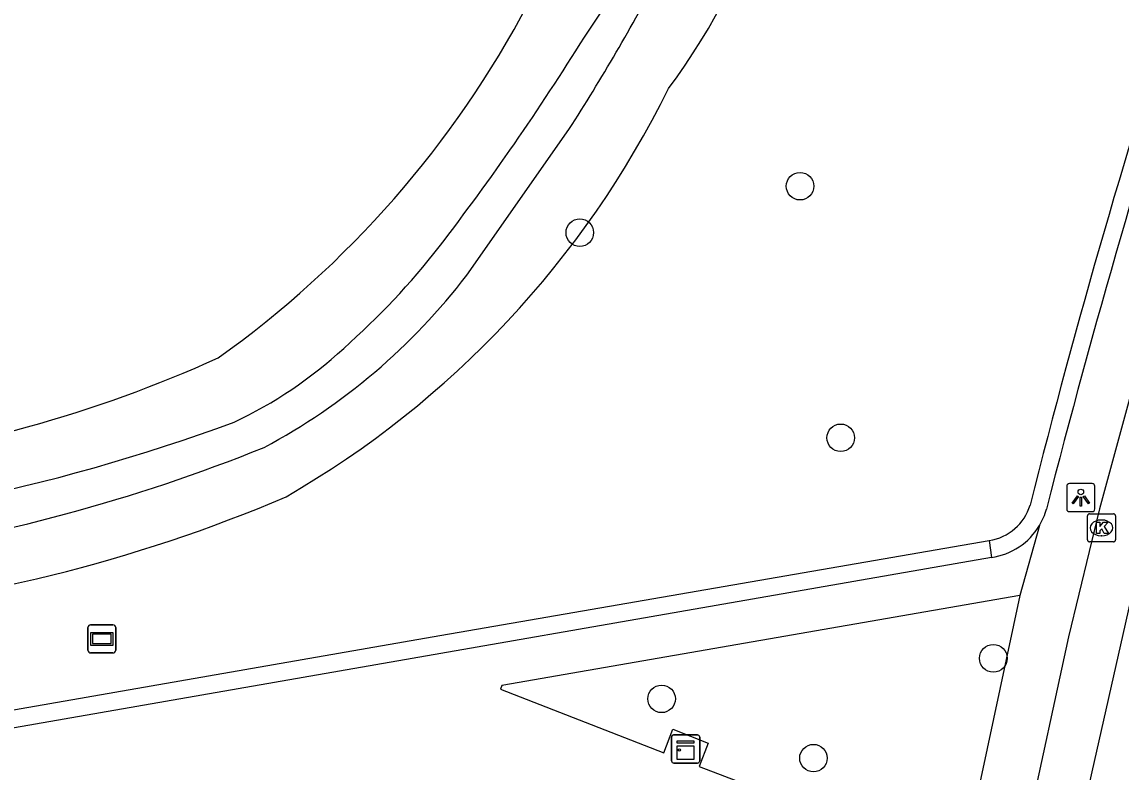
# Model space of a CAD drawing. Extents: x 162880 to 165536, y 384011 to 385179.
# Drawn here: x 164364.68 to 164403.72, y 384772.1 to 384798.75 of the extents above; entities that cross this region are included whole.
import ezdxf

# ---------------------------------------------------------------- set-up
doc = ezdxf.new("R2010")
doc.units = 0
for name, color, linetype in [('IMGEO_Boom', 7, 'Continuous'), ('IMGEO_Groenvoorziening', 7, 'Continuous'), ('IMGEO_Kast', 7, 'Continuous'), ('IMGEO_Kolk', 7, 'Continuous'), ('IMGEO_Lichtpunt', 7, 'Continuous'), ('IMGEO_Rijbaan_lokaal_gesloten', 7, 'Continuous'), ('IMGEO_Verkeerseiland_open', 7, 'Continuous'), ('IMGEO_Verklikker', 7, 'Continuous'), ('IMGEO_Voetpad_gesloten', 7, 'Continuous'), ('IMGEO_Voetpad_open', 7, 'Continuous')]:
    doc.layers.add(name, color=color, linetype=linetype)

msp = doc.modelspace()

# ---------------------------------------------------------------- linework, layer by layer
at = {"layer": 'IMGEO_Boom'}
for centre in [(164392.316, 384792.916), (164384.495, 384791.265), (164393.76, 384783.976), (164399.181, 384776.141), (164387.4, 384774.7), (164392.793, 384772.596)]:
    msp.add_circle(centre, 0.489, dxfattribs=at)
at = {"layer": 'IMGEO_Groenvoorziening'}
for centre, radius, start, end in [((164369.569, 384809.892), 22.566, 323.2296, 4.631), ((164350.675, 384816.285), 36.171, 305.4577, 332.1852), ((164356.987, 384811.486), 34.175, 299.9769, 333.7757), ((164352.688, 384828.569), 45.855, 258.4985, 294.4368), ((164352.894, 384831.377), 53.832, 255.8467, 293.1567)]:
    msp.add_arc(centre, radius, start, end, dxfattribs=at)
at = {"layer": 'IMGEO_Kast'}
for p, q in [((164387.828, 384773.42), (164388.669, 384773.42)), ((164388.669, 384773.42), (164387.828, 384773.42)), ((164387.753, 384772.495), (164387.753, 384773.336)), ((164387.753, 384773.336), (164387.753, 384772.495)), ((164388.753, 384773.345), (164388.753, 384772.504)), ((164388.753, 384772.504), (164388.753, 384773.345)), ((164388.678, 384772.42), (164387.837, 384772.42)), ((164387.837, 384772.42), (164388.678, 384772.42))]:
    msp.add_line(p, q, dxfattribs=at)
for points in [[(164387.948, 384773.21), (164388.548, 384773.21), (164388.548, 384773.125), (164387.948, 384773.125), (164387.948, 384773.21)], [(164387.948, 384773.035), (164388.548, 384773.035), (164388.548, 384772.546), (164387.948, 384772.546), (164387.948, 384773.035)]]:
    msp.add_lwpolyline(points, dxfattribs=at)
msp.add_circle((164388.032, 384772.884), 0.0377, dxfattribs=at)
for centre, start, end in [((164387.831, 384773.342), 92.4484, 184.2845), ((164387.831, 384773.342), 92.4484, 184.2845), ((164388.675, 384773.342), 2.4484, 94.2845), ((164388.675, 384773.342), 2.4484, 94.2845), ((164387.831, 384772.498), 182.4484, 274.2845), ((164387.831, 384772.498), 182.4484, 274.2845), ((164388.675, 384772.498), 272.4484, 4.2845), ((164388.675, 384772.498), 272.4484, 4.2845)]:
    msp.add_arc(centre, 0.0779, start, end, dxfattribs=at)
at = {"layer": 'IMGEO_Kolk'}
for p, q in [((164402.521, 384780.35), (164402.521, 384781.202)), ((164402.596, 384781.276), (164403.448, 384781.276)), ((164403.522, 384781.202), (164403.522, 384780.35)), ((164403.009, 384781.056), (164403.034, 384781.056)), ((164403.032, 384780.496), (164403.007, 384780.496)), ((164403.448, 384780.276), (164402.596, 384780.276))]:
    msp.add_line(p, q, dxfattribs=at)
for points in [[(164402.521, 384780.35), (164402.521, 384781.202)], [(164402.596, 384781.276), (164403.448, 384781.276)], [(164403.522, 384781.202), (164403.522, 384780.35)], [(164402.842, 384780.976), (164402.965, 384780.976), (164402.965, 384780.825), (164403.095, 384780.976), (164403.259, 384780.976), (164403.113, 384780.825), (164403.266, 384780.576), (164403.114, 384780.576), (164403.029, 384780.74), (164402.965, 384780.673), (164402.965, 384780.576), (164402.842, 384780.576), (164402.842, 384780.976)], [(164403.448, 384780.276), (164402.596, 384780.276)]]:
    msp.add_lwpolyline(points, dxfattribs=at)
for centre, start, end in [((164402.598, 384781.2), 91.552, 178.448), ((164402.598, 384781.2), 91.552, 178.448), ((164403.446, 384781.2), 1.552, 88.448), ((164403.446, 384781.2), 1.552, 88.448), ((164402.598, 384780.352), 181.552, 268.448), ((164402.598, 384780.352), 181.552, 268.448), ((164403.446, 384780.352), 271.552, 358.448), ((164403.446, 384780.352), 271.552, 358.448)]:
    msp.add_arc(centre, 0.0765, start, end, dxfattribs=at)
for centre, major_axis, ratio, start_param, end_param in [((164403.008, 384780.776), (-0.387, 0.002), 0.722429, 4.712389, 7.853982), ((164403.033, 384780.776), (-0.39, 0.002), 0.717154, 1.570796, 4.712389)]:
    msp.add_ellipse(centre, major_axis=major_axis, ratio=ratio, start_param=start_param, end_param=end_param, dxfattribs=at)
at = {"layer": 'IMGEO_Lichtpunt'}
for p, q in [((164401.79, 384782.254), (164401.79, 384781.447)), ((164401.79, 384782.254), (164401.79, 384781.447)), ((164402.692, 384782.349), (164401.884, 384782.349)), ((164402.692, 384782.349), (164401.884, 384782.349)), ((164402.786, 384781.447), (164402.786, 384782.254)), ((164402.786, 384781.447), (164402.786, 384782.254)), ((164401.884, 384781.353), (164402.692, 384781.353)), ((164401.884, 384781.353), (164402.692, 384781.353))]:
    msp.add_line(p, q, dxfattribs=at)
for points in [[(164402.164, 384781.918), (164402.203, 384781.89), (164402.015, 384781.628), (164401.977, 384781.655), (164402.164, 384781.918)], [(164402.266, 384781.87), (164402.313, 384781.87), (164402.313, 384781.548), (164402.266, 384781.548), (164402.266, 384781.87)], [(164402.376, 384781.89), (164402.414, 384781.917), (164402.601, 384781.655), (164402.562, 384781.627), (164402.376, 384781.89)]]:
    msp.add_lwpolyline(points, dxfattribs=at)
msp.add_circle((164402.289, 384782.052), 0.0994, dxfattribs=at)
for centre, start, end in [((164401.884, 384782.254), 90, 180), ((164401.884, 384782.254), 90, 180), ((164402.692, 384782.254), 0, 90), ((164402.692, 384782.254), 0, 90), ((164401.884, 384781.447), 180, 270), ((164401.884, 384781.447), 180, 270), ((164402.692, 384781.447), 270, 0), ((164402.692, 384781.447), 270, 360)]:
    msp.add_arc(centre, 0.0946, start, end, dxfattribs=at)
at = {"layer": 'IMGEO_Rijbaan_lokaal_gesloten'}
for points in [[(164445.025, 384870.196), (164435.252, 384852.178), (164430.361, 384843.091), (164425.703, 384834.781), (164419.027, 384821.81), (164415.456, 384814.509), (164412.584, 384807.324), (164410.1, 384800.062), (164405.946, 384786.587), (164402.402, 384770.896)], [(164409.782, 384804.552), (164405.514, 384790.878), (164402.951, 384781.457), (164401.848, 384776.91), (164400.398, 384770.173), (164400.104, 384768.794)]]:
    msp.add_lwpolyline(points, dxfattribs=at)
at = {"layer": 'IMGEO_Verkeerseiland_open'}
for points in [[(164303.957, 384763.77), (164379.249, 384776.9), (164399.038, 384780.326)], [(164399.038, 384780.326), (164399.113, 384779.726)]]:
    msp.add_lwpolyline(points, dxfattribs=at)
for centre, radius, start, end in [((164678.096, 384711.83), 286.237, 161.86409, 165.89485), ((164398.755, 384782.118), 1.814, 278.9836, 342.9563)]:
    msp.add_arc(centre, radius, start, end, dxfattribs=at)
at = {"layer": 'IMGEO_Verklikker'}
for p, q in [((164367.124, 384777.332), (164367.914, 384777.332)), ((164367.914, 384777.332), (164367.124, 384777.332)), ((164367.024, 384776.432), (164367.024, 384777.232)), ((164367.024, 384777.232), (164367.024, 384776.432)), ((164368.014, 384777.232), (164368.014, 384776.432)), ((164368.014, 384776.432), (164368.014, 384777.232)), ((164367.914, 384776.332), (164367.124, 384776.332)), ((164367.124, 384776.332), (164367.914, 384776.332))]:
    msp.add_line(p, q, dxfattribs=at)
for points in [[(164367.125, 384777.064), (164367.913, 384777.064), (164367.913, 384776.6), (164367.125, 384776.6), (164367.125, 384777.064)], [(164367.19, 384776.999), (164367.19, 384776.665), (164367.848, 384776.665), (164367.848, 384776.999), (164367.19, 384776.999)]]:
    msp.add_lwpolyline(points, dxfattribs=at)
for centre, start, end in [((164367.124, 384777.232), 90, 180), ((164367.124, 384777.232), 90, 180), ((164367.914, 384777.232), 0, 90), ((164367.914, 384777.232), 360, 90), ((164367.124, 384776.432), 180, 270), ((164367.124, 384776.432), 180, 270), ((164367.914, 384776.432), 270, 0), ((164367.914, 384776.432), 270, 0)]:
    msp.add_arc(centre, 0.1, start, end, dxfattribs=at)
at = {"layer": 'IMGEO_Voetpad_gesloten'}
msp.add_lwpolyline([(164380.482, 384789.753), (164384.111, 384794.936)], dxfattribs=at)
for centre, radius, start, end in [((164369.28, 384809.158), 18.876, 324.5468, 357.726), ((164321.473, 384835.231), 74.479, 327.24661, 332.18785), ((164306.314, 384846.93), 92.256, 322.49648, 328.12282), ((164357.991, 384807.577), 27.303, 311.5806, 321.987), ((164362.775, 384803.288), 22.287, 298.1302, 322.6067), ((164365.557, 384798.628), 15.59, 295.2861, 312.6084), ((164348.795, 384848.017), 67.668, 272.57644, 290.24989), ((164350.08, 384841.152), 62.023, 278.22963, 291.96902)]:
    msp.add_arc(centre, radius, start, end, dxfattribs=at)
at = {"layer": 'IMGEO_Voetpad_open'}
for points in [[(164400.819, 384780.862), (164400.116, 384778.376)], [(164399.113, 384779.726), (164304.173, 384763.168)], [(164400.116, 384778.376), (164381.721, 384775.176), (164381.683, 384775.043), (164387.485, 384772.786), (164387.803, 384773.623), (164389.049, 384773.128), (164388.73, 384772.297), (164395.78, 384769.605)], [(164400.116, 384778.376), (164398.473, 384770.661)]]:
    msp.add_lwpolyline(points, dxfattribs=at)
for centre, radius, start, end in [((164717.737, 384700.361), 326.886, 162.11869, 165.63766), ((164398.841, 384782.047), 2.306, 329.0834, 344.8989), ((164398.787, 384782.065), 2.361, 277.9362, 329.3819)]:
    msp.add_arc(centre, radius, start, end, dxfattribs=at)

doc.saveas('drawing.dxf')
